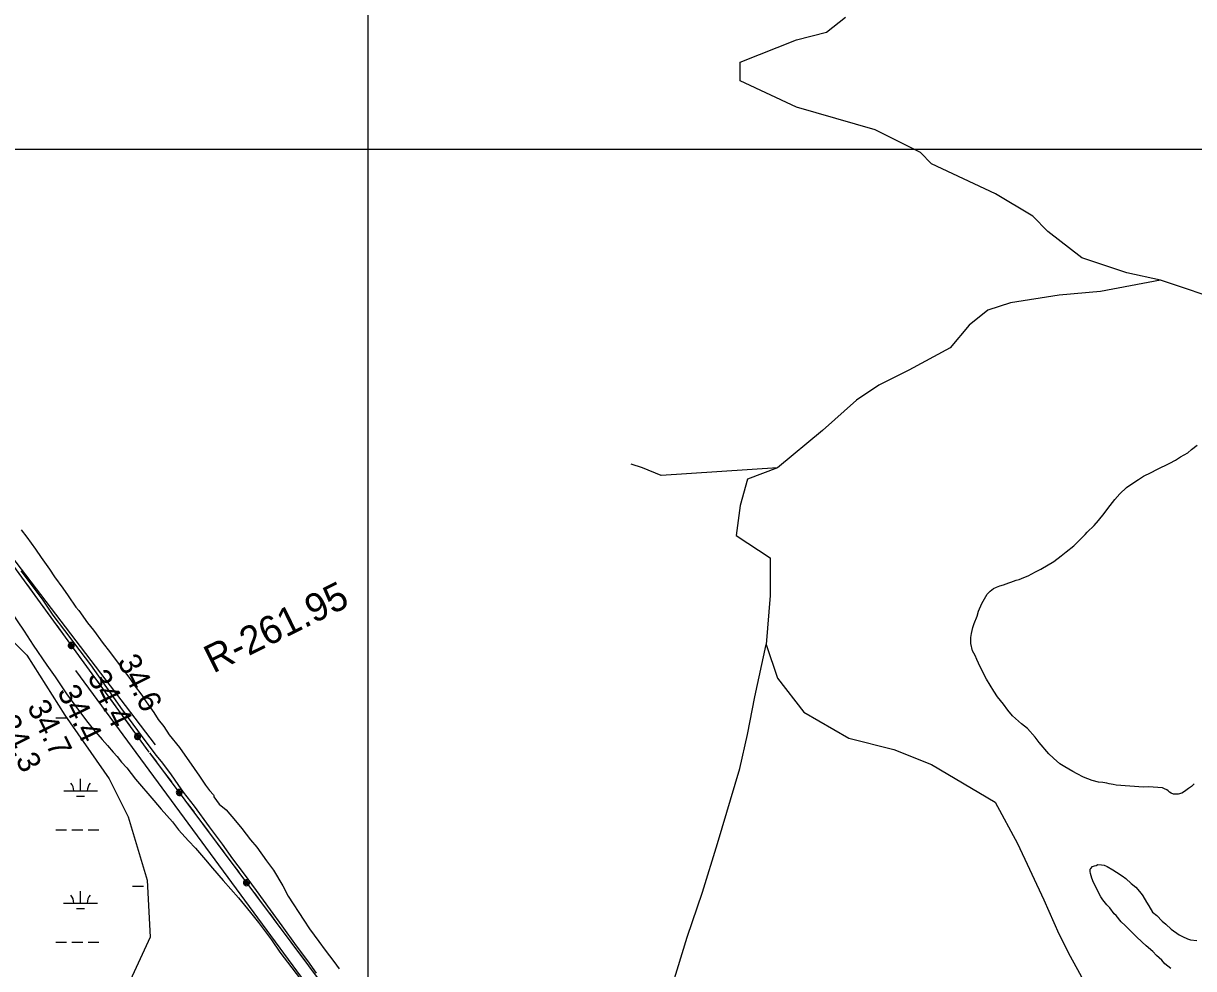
# Model space of a CAD drawing. Extents: x 3245246 to 3283090, y 806824 to 832173.
# Drawn here: x 3274574 to 3278046, y 815832 to 818635 of the extents above; entities that cross this region are included whole.
import ezdxf

# ---------------------------------------------------------------- set-up
doc = ezdxf.new("R2010")
doc.units = 0
for name, color, linetype in [('V-GRID-MAJR', 7, 'Continuous'), ('V-RIVR-RANG', 7, 'Continuous'), ('V-RIVR-RANG-IDEN', 7, 'Continuous'), ('V-ROAD-CNTR', 7, 'Continuous'), ('V-SITE-VEGE', 7, 'Continuous'), ('V-TOPO-SHOR', 7, 'Continuous'), ('V-UTIL-LINE', 7, 'Continuous'), ('V-WETL-SWMP', 7, 'Continuous')]:
    doc.layers.add(name, color=color, linetype=linetype)

msp = doc.modelspace()

# ---------------------------------------------------------------- linework, layer by layer
at = {"layer": 'V-GRID-MAJR'}
for points in [[(3275596.6, 812201.9), (3275597.5, 818262.2), (3275598.4, 824324.4), (3275599.2, 830386.7), (3275599.2, 830388.6)], [(3249418.2, 818275.5), (3254654, 818271.3), (3259889.9, 818267.9), (3265125.8, 818265.2), (3270361.6, 818263.3), (3275597.5, 818262.2), (3280833.3, 818261.8)]]:
    msp.add_spline(points, degree=3, dxfattribs=at)
at = {"layer": 'V-ROAD-CNTR'}
msp.add_lwpolyline([(3274566.1, 817011.4), (3274631.4, 816924.5), (3274661.6, 816880.2), (3274696.4, 816834.4), (3274741.5, 816774.9), (3274773.2, 816732.5), (3274833, 816649.1), (3274862.4, 816606.5), (3274899.1, 816556.8), (3274937.1, 816504.1), (3274968.4, 816463.9), (3274986.5, 816440.9), (3275012.5, 816406.6), (3275032.8, 816378.4), (3275048.2, 816355.7), (3275080.7, 816313.6), (3275125.3, 816253), (3275163.6, 816200.7), (3275194.9, 816157.3), (3275226.3, 816116.2), (3275265.2, 816063.5), (3275306.6, 816006.7), (3275340.5, 815958.9), (3275383.7, 815900.1), (3275417.3, 815854.9), (3275442.9, 815819)], dxfattribs=at)
at = {"layer": 'V-SITE-VEGE'}
for p, q in [((3278008, 817349.6), (3278028.9, 817361.9)), ((3278028.9, 817361.9), (3278040.5, 817371.2)), ((3278040.5, 817371.2), (3278056.8, 817383.8)), ((3277937, 817312.3), (3277975.6, 817330.7)), ((3277975.6, 817330.7), (3277992.7, 817339.6)), ((3277992.7, 817339.6), (3278008, 817349.6)), ((3277882.9, 817282.1), (3277898.2, 817292)), ((3277898.2, 817292), (3277920.8, 817303.3)), ((3277920.8, 817303.3), (3277937, 817312.3)), ((3277827.1, 817240.1), (3277847.5, 817258.8)), ((3277847.5, 817258.8), (3277862.9, 817269.7)), ((3277862.9, 817269.7), (3277882.9, 817282.1)), ((3277792.3, 817196.7), (3277812.3, 817222.8)), ((3277812.3, 817222.8), (3277827.1, 817240.1)), ((3277764.3, 817161.1), (3277781.2, 817181.9)), ((3277781.2, 817181.9), (3277792.3, 817196.7)), ((3277730.9, 817125.9), (3277751.5, 817146.4)), ((3277751.5, 817146.4), (3277764.3, 817161.1)), ((3274567.5, 817133.2), (3274583.9, 817111.5)), ((3274583.9, 817111.5), (3274609.6, 817075.4)), ((3277704.5, 817099.3), (3277725, 817119)), ((3277725, 817119), (3277730.9, 817125.9)), ((3274609.6, 817075.4), (3274627.1, 817051.4)), ((3277668.6, 817067.9), (3277690.8, 817085.6)), ((3277690.8, 817085.6), (3277704.5, 817099.3)), ((3274627.1, 817051.4), (3274651.6, 817016.5)), ((3277632, 817039.2), (3277653.2, 817056.1)), ((3277653.2, 817056.1), (3277668.6, 817067.9)), ((3274651.6, 817016.5), (3274666.8, 816993.6)), ((3277555.2, 816996.8), (3277576.9, 817008.2)), ((3277576.9, 817008.2), (3277593, 817016.2)), ((3277593, 817016.2), (3277632, 817039.2)), ((3274472.2, 816986), (3274576.3, 816832.4)), ((3274666.8, 816993.6), (3274691.4, 816959.9)), ((3277482.2, 816970.6), (3277498.1, 816976)), ((3277498.1, 816976), (3277503.7, 816978.3)), ((3277503.7, 816978.3), (3277519.6, 816983.7)), ((3277519.6, 816983.7), (3277528.9, 816985.8)), ((3277528.9, 816985.8), (3277543, 816992.2)), ((3277543, 816992.2), (3277555.2, 816996.8)), ((3274691.4, 816959.9), (3274706.5, 816937.1)), ((3274706.5, 816937.1), (3274729.9, 816903.4)), ((3277418.2, 816914.6), (3277433.7, 816942.8)), ((3277433.7, 816942.8), (3277442.5, 816951.3)), ((3277442.5, 816951.3), (3277453.1, 816959.7)), ((3277453.1, 816959.7), (3277461.6, 816962.8)), ((3277461.6, 816962.8), (3277471.9, 816967.6)), ((3277471.9, 816967.6), (3277482.2, 816970.6)), ((3274729.9, 816903.4), (3274738.1, 816893.8)), ((3277408.5, 816892.4), (3277418.2, 816914.6)), ((3274738.1, 816893.8), (3274763.8, 816857.7)), ((3277395.1, 816855.8), (3277403.8, 816877.1)), ((3277403.8, 816877.1), (3277408.5, 816892.4)), ((3274576.3, 816832.4), (3274603.2, 816791.5)), ((3274763.8, 816857.7), (3274782.5, 816836)), ((3274782.5, 816836), (3274810.6, 816796.3)), ((3277387.6, 816826.1), (3277391.5, 816843.2)), ((3277391.5, 816843.2), (3277395.1, 816855.8)), ((3277385.3, 816805.3), (3277385.9, 816814.4)), ((3277385.6, 816796.1), (3277385.3, 816805.3)), ((3277385.9, 816814.4), (3277387.6, 816826.1)), ((3274603.2, 816791.5), (3274643.6, 816732.1)), ((3274810.6, 816796.3), (3274829.3, 816772.2)), ((3274829.3, 816772.2), (3274866.7, 816721.6)), ((3277390.6, 816774.8), (3277385.6, 816796.1)), ((3277397.9, 816760.6), (3277390.6, 816774.8)), ((3274643.6, 816732.1), (3274668.1, 816697.4)), ((3277403.5, 816748.3), (3277397.9, 816760.6)), ((3277413, 816726.7), (3277403.5, 816748.3)), ((3274668.1, 816697.4), (3274702.4, 816646.6)), ((3274866.7, 816721.6), (3274890.1, 816692.7)), ((3277431.6, 816690.7), (3277413, 816726.7)), ((3274890.1, 816692.7), (3274902.9, 816672.3)), ((3274902.9, 816672.3), (3274925.2, 816643.4)), ((3277453.9, 816654.6), (3277431.6, 816690.7)), ((3274702.4, 816646.6), (3274726.9, 816613.1)), ((3274925.2, 816643.4), (3274938, 816623)), ((3277464.7, 816638.3), (3277453.9, 816654.6)), ((3277482.4, 816616.1), (3277464.7, 816638.3)), ((3274726.9, 816613.1), (3274761.2, 816567.3)), ((3274938, 816623), (3274961.4, 816591.7)), ((3274961.4, 816591.7), (3274974.2, 816571.2)), ((3277495, 816598.8), (3277482.4, 816616.1)), ((3277509.4, 816581.4), (3277495, 816598.8)), ((3274761.2, 816567.3), (3274780.8, 816542.5)), ((3274974.2, 816571.2), (3274990.6, 816549.6)), ((3277536.1, 816557.7), (3277509.4, 816581.4)), ((3277553.4, 816543.8), (3277536.1, 816557.7)), ((3274780.8, 816542.5), (3274807.8, 816511.5)), ((3274990.6, 816549.6), (3275006.9, 816525.5)), ((3275006.9, 816525.5), (3275037.4, 816488.2)), ((3277576.4, 816518.5), (3277553.4, 816543.8)), ((3274807.8, 816511.5), (3274823.8, 816494.1)), ((3274823.8, 816494.1), (3274840.9, 816474.3)), ((3275037.4, 816488.2), (3275080.6, 816425.6)), ((3277588.1, 816502.2), (3277576.4, 816518.5)), ((3277617, 816469.2), (3277588.1, 816502.2)), ((3274840.9, 816474.3), (3274852, 816460.7)), ((3274852, 816460.7), (3274865.5, 816444.6)), ((3277630.8, 816456.5), (3277617, 816469.2)), ((3277649.8, 816439.7), (3277630.8, 816456.5)), ((3274865.5, 816444.6), (3274881.4, 816427.2)), ((3274881.4, 816427.2), (3274907.1, 816393.7)), ((3275080.6, 816425.6), (3275096.9, 816402.8)), ((3277664.7, 816430.5), (3277649.8, 816439.7)), ((3277687.6, 816417.1), (3277664.7, 816430.5)), ((3277700.8, 816409.8), (3277687.6, 816417.1)), ((3274907.1, 816393.7), (3274961.1, 816330.5)), ((3275096.9, 816402.8), (3275114.4, 816376.3)), ((3277720.2, 816399.4), (3277700.8, 816409.8)), ((3277732.7, 816394.9), (3277720.2, 816399.4)), ((3277745.1, 816389.5), (3277732.7, 816394.9)), ((3277764, 816384.6), (3277745.1, 816389.5)), ((3277776.7, 816383.7), (3277764, 816384.6)), ((3277789.4, 816382), (3277776.7, 816383.7)), ((3277795.6, 816379.7), (3277789.4, 816382)), ((3275114.4, 816376.3), (3275126.1, 816360.7)), ((3275126.1, 816360.7), (3275137.8, 816347.4)), ((3275137.8, 816347.4), (3275139, 816345)), ((3277807.4, 816378), (3277795.6, 816379.7)), ((3277816.4, 816375.6), (3277807.4, 816378)), ((3277897.3, 816370.3), (3277816.4, 816375.6)), ((3277912.9, 816371.1), (3277897.3, 816370.3)), ((3277953.8, 816368.3), (3277912.9, 816371.1)), ((3277960, 816365.2), (3277953.8, 816368.3)), ((3277967.1, 816362), (3277960, 816365.2)), ((3277970.6, 816359), (3277967.1, 816362)), ((3277974.9, 816355.1), (3277970.6, 816359)), ((3277980.2, 816352), (3277974.9, 816355.1)), ((3277986.4, 816349.7), (3277980.2, 816352)), ((3277995.5, 816349.1), (3277986.4, 816349.7)), ((3278001, 816349.7), (3277995.5, 816349.1)), ((3278011.3, 816352.6), (3278001, 816349.7)), ((3278019.8, 816357.6), (3278011.3, 816352.6)), ((3278031.3, 816365.9), (3278019.8, 816357.6)), ((3278039.9, 816371.8), (3278031.3, 816365.9)), ((3278047.8, 816380.4), (3278039.9, 816371.8)), ((3274961.1, 816330.5), (3274983.2, 816304.5)), ((3275139, 816345), (3275139, 816341.4)), ((3275139, 816341.4), (3275155.3, 816319.8)), ((3275155.3, 816319.8), (3275175.3, 816302.8)), ((3274983.2, 816304.5), (3275016.3, 816267.3)), ((3275175.3, 816302.8), (3275203.5, 816270.2)), ((3275016.3, 816267.3), (3275034.7, 816243.7)), ((3275034.7, 816243.7), (3275064.1, 816211.5)), ((3275203.5, 816270.2), (3275222.2, 816247.3)), ((3275222.2, 816247.3), (3275247.9, 816213.6)), ((3275064.1, 816211.5), (3275085, 816189.2)), ((3275247.9, 816213.6), (3275266.7, 816191.9)), ((3275085, 816189.2), (3275114.4, 816154.4)), ((3275266.7, 816191.9), (3275295.9, 816152.2)), ((3275114.4, 816154.4), (3275135.3, 816129.7)), ((3275295.9, 816152.2), (3275315.8, 816124.5)), ((3277752.1, 816136.9), (3277757.7, 816138.3)), ((3277757.7, 816138.3), (3277762.4, 816140.8)), ((3277762.4, 816140.8), (3277773.3, 816140)), ((3277773.3, 816140), (3277781.5, 816138.6)), ((3277781.5, 816138.6), (3277790.4, 816135.2)), ((3275135.3, 816129.7), (3275167.1, 816093.7)), ((3275315.8, 816124.5), (3275343.7, 816077.7)), ((3277739.1, 816120.4), (3277739.6, 816126.7)), ((3277740.5, 816113.9), (3277739.1, 816120.4)), ((3277739.6, 816126.7), (3277741.6, 816129.3)), ((3277744.2, 816099.9), (3277740.5, 816113.9)), ((3277741.6, 816129.3), (3277746.5, 816134.5)), ((3277746.5, 816134.5), (3277752.1, 816136.9)), ((3277790.4, 816135.2), (3277807.1, 816125)), ((3277807.1, 816125), (3277817.6, 816117.9)), ((3277817.6, 816117.9), (3277834.2, 816107.7)), ((3277834.2, 816107.7), (3277845.6, 816099.6)), ((3275167.1, 816093.7), (3275189.2, 816067.7)), ((3275343.7, 816077.7), (3275360, 816046.5)), ((3277749.8, 816087.7), (3277744.2, 816099.9)), ((3277757, 816072.6), (3277749.8, 816087.7)), ((3277762.7, 816062.2), (3277757, 816072.6)), ((3277845.6, 816099.6), (3277861, 816084.9)), ((3277861, 816084.9), (3277874.9, 816073.9)), ((3277874.9, 816073.9), (3277891, 816054.6)), ((3275189.2, 816067.7), (3275212.5, 816041.6)), ((3275212.5, 816041.6), (3275248.1, 815998.2)), ((3275360, 816046.5), (3275406.6, 815975.6)), ((3277771.6, 816045.1), (3277762.7, 816062.2)), ((3277777.4, 816035.6), (3277771.6, 816045.1)), ((3277789.2, 816021.1), (3277777.4, 816035.6)), ((3277891, 816054.6), (3277896, 816047.8)), ((3277896, 816047.8), (3277906.7, 816028.9)), ((3277797.8, 816012.3), (3277789.2, 816021.1)), ((3277811.2, 815994.1), (3277797.8, 816012.3)), ((3277906.7, 816028.9), (3277913.3, 816018.4)), ((3277913.3, 816018.4), (3277924.8, 815999.3)), ((3277924.8, 815999.3), (3277936.9, 815989.4)), ((3275248.1, 815998.2), (3275271.4, 815968.5)), ((3275271.4, 815968.5), (3275310.6, 815917.7)), ((3275406.6, 815975.6), (3275423, 815950.3)), ((3277816.3, 815989.2), (3277811.2, 815994.1)), ((3277831.5, 815970.8), (3277816.3, 815989.2)), ((3277843.6, 815960), (3277831.5, 815970.8)), ((3277936.9, 815989.4), (3277953.2, 815972.8)), ((3277953.2, 815972.8), (3277964.5, 815963.8)), ((3275423, 815950.3), (3275451, 815913)), ((3277876.2, 815927.7), (3277843.6, 815960)), ((3277964.5, 815963.8), (3277979.9, 815949.1)), ((3277979.9, 815949.1), (3278003.5, 815932)), ((3278003.5, 815932), (3278013.2, 815927.7)), ((3275310.6, 815917.7), (3275335.1, 815880.5)), ((3275451, 815913), (3275469.7, 815886.5)), ((3277894.3, 815910.9), (3277876.2, 815927.7)), ((3277905.4, 815899.2), (3277894.3, 815910.9)), ((3277925.3, 815882.4), (3277905.4, 815899.2)), ((3278013.2, 815927.7), (3278028.3, 815920.3)), ((3278028.3, 815920.3), (3278037.2, 815917)), ((3278037.2, 815917), (3278056.3, 815915.7)), ((3275335.1, 815880.5), (3275406.1, 815787.6)), ((3275469.7, 815886.5), (3275495.5, 815852.8)), ((3277936.4, 815870.7), (3277925.3, 815882.4)), ((3277951.9, 815856.9), (3277936.4, 815870.7)), ((3275495.5, 815852.8), (3275510.6, 815831.2)), ((3277961.2, 815846.2), (3277951.9, 815856.9)), ((3277978.6, 815832.2), (3277961.2, 815846.2))]:
    msp.add_line(p, q, dxfattribs=at)
at = {"layer": 'V-TOPO-SHOR'}
msp.add_line((3276265.2, 814633.2), (3274729.2, 816716.5), dxfattribs=at)
for points in [[(3271341.2, 821219.8), (3271860.1, 820892), (3272958.1, 819376.1), (3273261, 818845.5), (3273488.1, 818428.7), (3274964.9, 816495.8)], [(3278148.7, 817806.4), (3277948.2, 817873.3), (3277848, 817895.6), (3277714.4, 817940.2), (3277614.2, 818018.2), (3277569.7, 818062.8), (3277458.3, 818129.6), (3277269, 818218.8), (3277235.6, 818252.2), (3277102, 818319.1), (3276868.2, 818386), (3276701.2, 818464.1), (3276701.2, 818519.8), (3276868.3, 818586.5), (3276957.4, 818608.7), (3277013.1, 818653.3)], [(3277948.2, 817873.3), (3277770, 817839.9), (3277647.5, 817828.9), (3277502.7, 817806.7), (3277435.9, 817784.4), (3277380.2, 817739.9), (3277324.5, 817673.1), (3277201.9, 817606.3), (3277112.8, 817561.8), (3277046, 817517.3), (3276945.7, 817428.2), (3276812, 817316.9), (3276466.8, 817294.8), (3276411.1, 817317.1), (3276377.7, 817328.3)], [(3276812, 817316.9), (3276722.9, 817283.6), (3276700.6, 817205.6), (3276689.4, 817116.5), (3276789.6, 817049.7), (3276789.6, 816938.3), (3276778.4, 816793.5), (3276811.8, 816693.3), (3276889.7, 816593), (3277023.3, 816515), (3277156.9, 816481.5), (3277268.3, 816436.9), (3277457.5, 816325.5), (3277524.3, 816202.9), (3277602.2, 816035.9), (3277646.7, 815935.6), (3277680.1, 815868.8), (3277735.7, 815768.5)], [(3276499.5, 815780.2), (3276544.1, 815924.9), (3276588.7, 816058.6), (3276633.4, 816203.3), (3276700.3, 816426), (3276722.6, 816526.3), (3276744.9, 816637.6), (3276778.4, 816793.5)]]:
    msp.add_lwpolyline(points, dxfattribs=at)
at = {"layer": 'V-UTIL-LINE'}
for points in [[(3266788.2, 824386.1), (3268612.1, 823126.7), (3269526, 822506.7), (3269963.3, 822199.3), (3270404.7, 821892.7), (3271333.3, 821250.9), (3271806.3, 820946), (3272136.7, 820481.8), (3272808.5, 819584.8), (3273151.4, 819138.5), (3273399.7, 818596.6), (3274946.2, 816474.3)], [(3274585.9, 816968.7), (3274605.9, 816941.2)], [(3274629.5, 816908.9), (3274649.5, 816881.4)], [(3274673.1, 816849.1), (3274693.1, 816821.6)], [(3274716.1, 816790.1), (3274717, 816792.8), (3274714.8, 816792.2), (3274713.9, 816789.6), (3274715.9, 816787.4), (3274718.8, 816789.3), (3274719.6, 816793.9), (3274715.9, 816796), (3274711.3, 816794.3), (3274710.4, 816789.8), (3274712.2, 816785.7), (3274716.9, 816784.5), (3274721.5, 816787.5), (3274723.4, 816795.4), (3274720.8, 816797.8), (3274717.5, 816799), (3274714, 816798.9), (3274710.8, 816797.4), (3274708.4, 816794.8), (3274707.2, 816791.5), (3274707.3, 816788), (3274708.8, 816784.8), (3274711.4, 816782.4), (3274714.7, 816781.2), (3274718.2, 816781.4), (3274721.4, 816782.8), (3274723.8, 816785.4), (3274725, 816788.7), (3274724.8, 816792.2), (3274723.4, 816795.4)], [(3274739, 816758.6), (3274759.1, 816731.1)], [(3274782.6, 816698.8), (3274802.6, 816671.3)], [(3274826.2, 816639), (3274846.2, 816611.5)], [(3274869.8, 816579.2), (3274889.8, 816551.7)], [(3274912.8, 816520.2), (3274913.7, 816522.9), (3274911.5, 816522.3), (3274910.6, 816519.6), (3274912.6, 816517.5), (3274915.5, 816519.4), (3274916.3, 816524), (3274912.6, 816526.1), (3274908, 816524.3), (3274907.1, 816519.9), (3274908.9, 816515.8), (3274913.6, 816514.6), (3274918.2, 816517.5), (3274920.1, 816525.5), (3274917.5, 816527.9), (3274914.2, 816529.1), (3274910.7, 816528.9), (3274907.5, 816527.4), (3274905.1, 816524.9), (3274903.9, 816521.6), (3274904, 816518.1), (3274905.5, 816514.9), (3274908.1, 816512.5), (3274911.4, 816511.3), (3274914.9, 816511.4), (3274918.1, 816512.9), (3274920.5, 816515.5), (3274921.7, 816518.8), (3274921.5, 816522.3), (3274920.1, 816525.5)], [(3274935.7, 816488.7), (3274946.2, 816474.3)], [(3274948.7, 816472.3), (3274969, 816445.1)], [(3274948.7, 816472.3), (3275629.6, 815559.8), (3275957.4, 815115), (3276245.2, 814738.5), (3276520.7, 814353.7), (3276802.8, 813974.9), (3277079, 813598.8), (3278098.1, 812200.8)], [(3274993, 816413), (3275013.3, 816385.8)], [(3275036.6, 816354.5), (3275037.5, 816357.2), (3275035.3, 816356.6), (3275034.5, 816353.9), (3275036.5, 816351.8), (3275039.3, 816353.7), (3275040.1, 816358.3), (3275036.3, 816360.4), (3275031.8, 816358.6), (3275030.9, 816354.1), (3275032.8, 816350), (3275037.4, 816348.9), (3275042, 816351.9), (3275043.8, 816359.9), (3275041.2, 816362.2), (3275037.9, 816363.4), (3275034.4, 816363.2), (3275031.2, 816361.7), (3275028.9, 816359.1), (3275027.7, 816355.8), (3275027.9, 816352.3), (3275029.4, 816349.1), (3275032, 816346.8), (3275035.3, 816345.6), (3275038.8, 816345.8), (3275042, 816347.3), (3275044.3, 816349.9), (3275045.5, 816353.2), (3275045.3, 816356.7), (3275043.8, 816359.9)], [(3275059.9, 816323.2), (3275080.3, 816296)], [(3275104.2, 816263.9), (3275124.5, 816236.7)], [(3275148.4, 816204.6), (3275168.8, 816177.4)], [(3275192.7, 816145.3), (3275213, 816118.1)], [(3275236.3, 816086.8), (3275237.3, 816089.5), (3275235, 816088.9), (3275234.2, 816086.2), (3275236.2, 816084.1), (3275239, 816086), (3275239.8, 816090.6), (3275236.1, 816092.7), (3275231.6, 816090.9), (3275230.7, 816086.4), (3275232.5, 816082.3), (3275237.2, 816081.2), (3275241.8, 816084.2), (3275243.6, 816092.2), (3275241, 816094.5), (3275237.6, 816095.7), (3275234.1, 816095.5), (3275231, 816094), (3275228.6, 816091.4), (3275227.4, 816088.1), (3275227.6, 816084.6), (3275229.1, 816081.4), (3275231.7, 816079.1), (3275235.1, 816077.9), (3275238.6, 816078.1), (3275241.7, 816079.6), (3275244.1, 816082.2), (3275245.3, 816085.5), (3275245.1, 816089), (3275243.6, 816092.2)], [(3275259.7, 816055.5), (3275280, 816028.3)], [(3275303.9, 815996.2), (3275324.3, 815969)], [(3275348.2, 815936.9), (3275368.5, 815909.7)], [(3275392.4, 815877.6), (3275412.8, 815850.4)]]:
    msp.add_lwpolyline(points, dxfattribs=at)
at = {"layer": 'V-WETL-SWMP'}
for p, q in [((3274670.3, 816576.2), (3274701.8, 816576.2)), ((3274743.6, 816358.9), (3274743.6, 816394.9)), ((3274693.6, 816358.9), (3274793.6, 816358.9)), ((3274731.6, 816343.5), (3274755.6, 816343.5)), ((3274670.1, 816243.5), (3274702.1, 816243.5)), ((3274718.1, 816243.5), (3274750.1, 816243.5)), ((3274766.1, 816243.5), (3274798.1, 816243.4)), ((3274898.1, 816076.9), (3274930.1, 816076.9)), ((3274743.5, 816026.2), (3274743.5, 816062.2)), ((3274693.5, 816026.2), (3274793.5, 816026.2)), ((3274731.5, 816010.8), (3274755.5, 816010.8)), ((3274670, 815910.8), (3274702, 815910.8)), ((3274718, 815910.8), (3274750, 815910.8)), ((3274766, 815910.8), (3274798, 815910.8))]:
    msp.add_line(p, q, dxfattribs=at)
msp.add_lwpolyline([(3274405.7, 816940.5), (3274584.1, 816761.9), (3274696.8, 816583.3), (3274828.3, 816395.3), (3274884.6, 816282.5), (3274941, 816094.6), (3274950.4, 815925.4), (3274884.6, 815784.4), (3274771.9, 815643.4), (3274649.9, 815540), (3274471.4, 815493)], dxfattribs=at)
for centre, start, end in [((3274688.4, 816359.4), 359.2032, 40.7468), ((3274798.9, 816359.3), 139.2032, 180.7468), ((3274688.2, 816026.7), 359.2032, 40.7468), ((3274798.7, 816026.7), 139.2032, 180.7468)]:
    msp.add_arc(centre, 35.2, start, end, dxfattribs=at)

# ---------------------------------------------------------------- texts
at = {"layer": 'V-RIVR-RANG'}
for s, p in [('34.6', (3274851.7, 816744)), ('34.4', (3274763, 816697.9)), ('34.4', (3274673.4, 816653.5)), ('34.7', (3274583.9, 816609)), ('34.3', (3274494.3, 816564.5))]:
    msp.add_text(s, height=67, rotation=296.2583, dxfattribs=at).set_placement(p)
at = {"layer": 'V-RIVR-RANG-IDEN'}
msp.add_text('R-261.95', height=83, rotation=26.4023, dxfattribs=at).set_placement((3275137.3, 816706.5))

doc.saveas('drawing.dxf')
